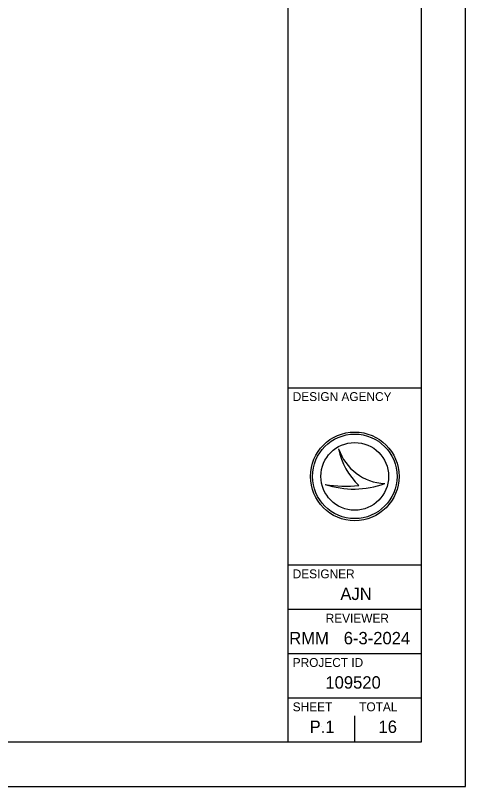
# Model space of a CAD drawing. Extents: x -6.4 to 34, y -4.2 to 22.
# Drawn here: x 28.92 to 34, y 0 to 8.7 of the extents above; entities that cross this region are included whole.
import ezdxf

# ---------------------------------------------------------------- set-up
doc = ezdxf.new("R2010")
doc.units = 0
for name, color, linetype in [('SH_Border', 7, 'Continuous'), ('SH_Cut_Line', 7, 'Continuous'), ('SH_Data', 7, 'Continuous')]:
    doc.layers.add(name, color=color, linetype=linetype)

msp = doc.modelspace()

# ---------------------------------------------------------------- linework, layer by layer
at = {"layer": 'SH_Border'}
for p, q in [((32, 0.5), (32, 21.5)), ((32, 4.5), (33.5, 4.5)), ((32, 2.5), (33.5, 2.5)), ((32, 2), (33.5, 2)), ((32, 1.5), (33.5, 1.5)), ((32, 1), (33.5, 1))]:
    msp.add_line(p, q, dxfattribs=at)
msp.add_lwpolyline([(1.5, 21.5), (33.5, 21.5), (33.5, 0.5), (1.5, 0.5)], close=True, dxfattribs=at)
at = {"layer": 'SH_Cut_Line'}
msp.add_lwpolyline([(0, 0), (34, 0), (34, 22), (0, 22)], close=True, dxfattribs=at)
at = {"layer": 'SH_Data'}
for p, q in [((32.5674, 3.8096), (32.5675, 3.8096)), ((32.75, 3.5), (32.75, 3.5)), ((32.4172, 3.4095), (32.4172, 3.4095)), ((33.0873, 3.4185), (33.0873, 3.4185)), ((32.75, 0.5), (32.75, 0.8)), ((32.375, 0.675), (32.375, 0.675))]:
    msp.add_line(p, q, dxfattribs=at)
for radius in [0.5, 0.4768, 0.4768, 0.3822]:
    msp.add_circle((32.75, 3.5), radius, dxfattribs=at)
for centre, radius, start, end in [((33.1159, 3.9976), 0.5798, 198.92567, 198.93195), ((33.3467, 3.9701), 0.7956, 191.63793, 191.64215), ((33.1159, 3.9976), 0.5798, 198.93195, 267.16574), ((33.3467, 3.9701), 0.7956, 191.64215, 226.09467), ((32.7394, 4.37), 1.0131, 251.45764, 290.08324), ((32.648, 4.6543), 1.2661, 259.49639, 259.49952), ((32.7394, 4.37), 1.0131, 251.45274, 251.45764), ((32.648, 4.6543), 1.2661, 259.49952, 276.66723)]:
    msp.add_arc(centre, radius, start, end, dxfattribs=at)

# ---------------------------------------------------------------- texts
for s, height, p in [('DESIGN AGENCY', 0.1, (32.05, 4.35)), ('DESIGNER', 0.1, (32.05, 2.35)), ('AJN', 0.14, (32.5878, 2.105)), ('REVIEWER', 0.1, (32.4218, 1.85)), ('RMM', 0.14, (32.0108, 1.605)), ('6-3-2024', 0.14, (32.6254, 1.605)), ('PROJECT ID', 0.1, (32.05, 1.35)), ('109520', 0.14, (32.4186, 1.105)), ('SHEET', 0.1, (32.05, 0.85)), ('TOTAL', 0.1, (32.8, 0.85)), ('P.1', 0.14, (32.2403, 0.605)), ('16', 0.14, (33.0176, 0.605))]:
    msp.add_text(s, height=height, dxfattribs=at).set_placement(p)

doc.saveas('drawing.dxf')
